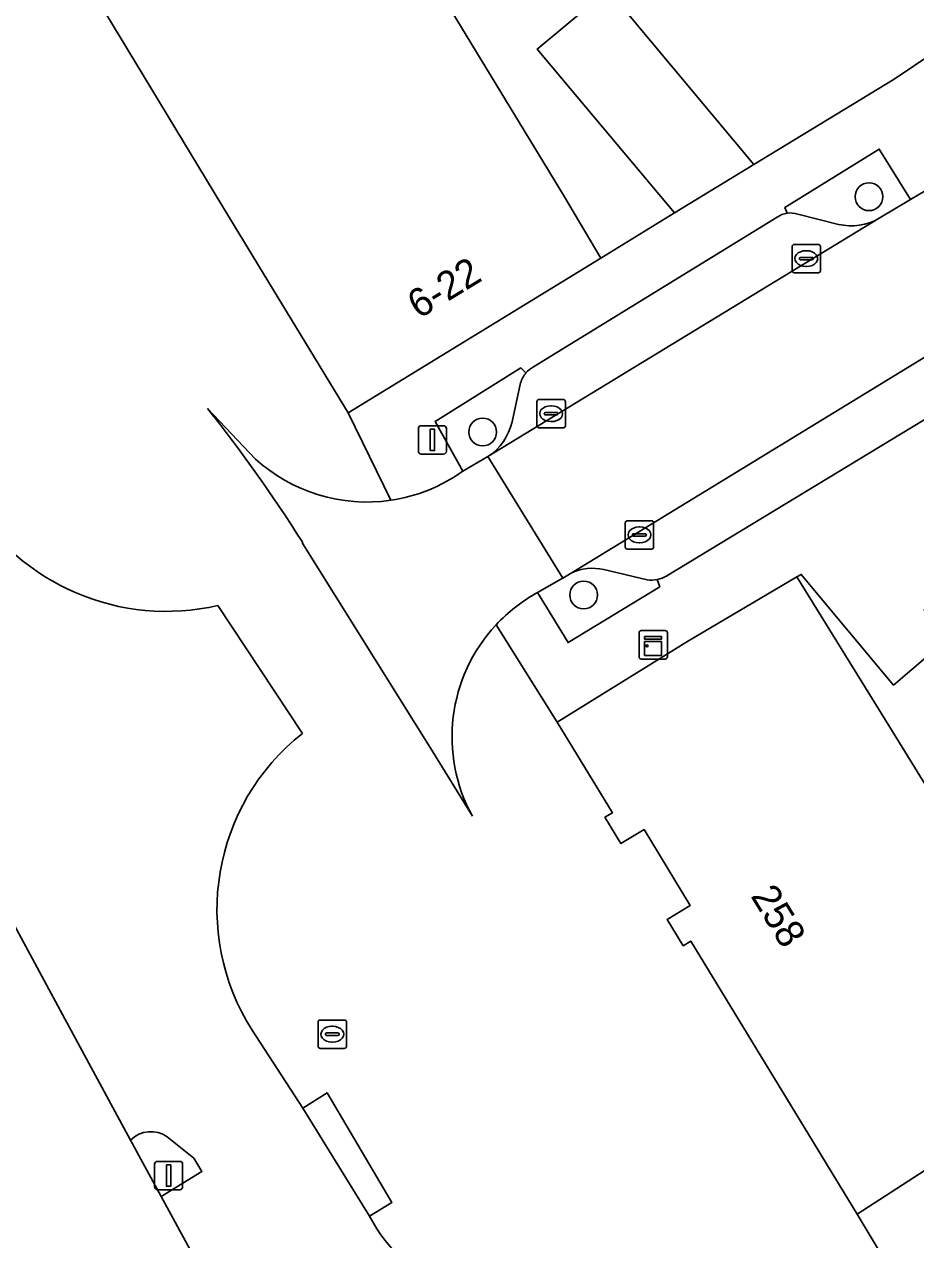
# Model space of a CAD drawing. Extents: x 160377 to 161131, y 383938 to 384853.
# Drawn here: x 160474.78 to 160506.2, y 384576.33 to 384619.15 of the extents above; entities that cross this region are included whole.
import ezdxf

# ---------------------------------------------------------------- set-up
doc = ezdxf.new("R2010")
doc.units = 0
for name, color, linetype in [('IMGEO_Boom', 7, 'Continuous'), ('IMGEO_Erf', 7, 'Continuous'), ('IMGEO_Fietspad_open', 7, 'Continuous'), ('IMGEO_Groenvoorziening', 7, 'Continuous'), ('IMGEO_Kast', 7, 'Continuous'), ('IMGEO_Kolk', 7, 'Continuous'), ('IMGEO_Lichtmast', 7, 'Continuous'), ('IMGEO_Pand', 7, 'Continuous'), ('IMGEO_Pand_nummerreeks', 7, 'Continuous'), ('IMGEO_Parkeervlak_open', 7, 'Continuous'), ('IMGEO_Rijbaan_lokaal_gesloten', 7, 'Continuous'), ('IMGEO_Rijbaan_lokaal_open', 7, 'Continuous'), ('IMGEO_Terreindeel_zand', 7, 'Continuous'), ('IMGEO_Verkeerseiland_gesloten', 7, 'Continuous'), ('IMGEO_Voetpad_open', 7, 'Continuous')]:
    doc.layers.add(name, color=color, linetype=linetype)

msp = doc.modelspace()

# ---------------------------------------------------------------- linework, layer by layer
at = {"layer": 'IMGEO_Boom'}
for centre in [(160504.552, 384613.076), (160490.936, 384604.785), (160494.494, 384599.043)]:
    msp.add_circle(centre, 0.489, dxfattribs=at)
at = {"layer": 'IMGEO_Erf'}
msp.add_lwpolyline([(160490.311, 384641.034), (160487.376, 384638.462), (160482.03, 384633.785), (160480.044, 384632.046), (160482.426, 384628.164), (160484.63, 384624.502), (160486.272, 384625.497), (160493.788, 384613.128), (160495.105, 384610.917), (160497.699, 384612.511), (160492.86, 384618.279), (160495.354, 384620.362), (160500.491, 384614.212), (160505.433, 384617.223), (160508.84, 384619.505)], close=True, dxfattribs=at)
msp.add_lwpolyline([(160529.128, 384601.114), (160524.882, 384597.562), (160522.725, 384600.14), (160517.353, 384595.645), (160512.392, 384591.494), (160507.348, 384597.523), (160505.417, 384595.87), (160502.163, 384599.769), (160502.012, 384599.678), (160505.28, 384594.383), (160512.52, 384582.651), (160504.131, 384577.228), (160504.808, 384576.111), (160506.603, 384573.183), (160507.822, 384571.227), (160508.949, 384569.364), (160510.226, 384570.151), (160507.222, 384575.031), (160517.125, 384581.202), (160524.89, 384568.667), (160532.493, 384556.307)], dxfattribs=at)
at = {"layer": 'IMGEO_Fietspad_open'}
msp.add_lwpolyline([(160485.46, 384581.497), (160484.598, 384580.955), (160486.95, 384577.153), (160487.732, 384577.633)], close=True, dxfattribs=at)
at = {"layer": 'IMGEO_Groenvoorziening'}
for points in [[(160506.008, 384612.975), (160504.912, 384614.758), (160501.585, 384612.703), (160501.67, 384612.496)], [(160504.906, 384612.319), (160506.008, 384612.975)], [(160502.046, 384612.459), (160503.474, 384612.104)], [(160492.461, 384606.868), (160492.281, 384607.042), (160489.259, 384605.155), (160490.237, 384603.406), (160491.121, 384603.92)], [(160491.971, 384605.148), (160492.275, 384606.516)], [(160496.728, 384599.576), (160495.205, 384599.939)], [(160494.05, 384599.816), (160493.761, 384599.639), (160493.72, 384599.614), (160492.87, 384599.128), (160493.949, 384597.369), (160497.177, 384599.331), (160497.09, 384599.589)]]:
    msp.add_lwpolyline(points, dxfattribs=at)
for centre, radius, start, end in [((160501.782, 384611.703), 0.801, 70.743, 98.0169), ((160503.923, 384613.993), 1.942, 256.6441, 300.4331), ((160493.125, 384606.292), 0.88, 139.0668, 165.2285), ((160490.056, 384605.565), 1.959, 302.9077, 347.7117), ((160494.806, 384598.2), 1.784, 77.0851, 115.0723), ((160496.871, 384600.63), 1.064, 262.2574, 281.856)]:
    msp.add_arc(centre, radius, start, end, dxfattribs=at)
at = {"layer": 'IMGEO_Kast'}
for p, q in [((160496.522, 384597.787), (160497.363, 384597.787)), ((160497.363, 384597.787), (160496.522, 384597.787)), ((160496.447, 384596.862), (160496.447, 384597.703)), ((160496.447, 384597.703), (160496.447, 384596.862)), ((160497.447, 384597.712), (160497.447, 384596.871)), ((160497.447, 384596.871), (160497.447, 384597.712)), ((160497.372, 384596.787), (160496.531, 384596.787)), ((160496.531, 384596.787), (160497.372, 384596.787))]:
    msp.add_line(p, q, dxfattribs=at)
for points in [[(160496.642, 384597.577), (160497.242, 384597.577), (160497.242, 384597.492), (160496.642, 384597.492), (160496.642, 384597.577)], [(160496.642, 384597.402), (160497.242, 384597.402), (160497.242, 384596.913), (160496.642, 384596.913), (160496.642, 384597.402)]]:
    msp.add_lwpolyline(points, dxfattribs=at)
msp.add_circle((160496.726, 384597.251), 0.0377, dxfattribs=at)
for centre, start, end in [((160496.525, 384597.709), 92.4484, 184.2845), ((160496.525, 384597.709), 92.4484, 184.2845), ((160497.369, 384597.709), 2.4484, 94.2845), ((160497.369, 384597.709), 2.4484, 94.2845), ((160496.525, 384596.865), 182.4484, 274.2845), ((160496.525, 384596.865), 182.4484, 274.2845), ((160497.369, 384596.865), 272.4484, 4.2845), ((160497.369, 384596.865), 272.4484, 4.2845)]:
    msp.add_arc(centre, 0.0779, start, end, dxfattribs=at)
at = {"layer": 'IMGEO_Kolk'}
for p, q in [((160501.84, 384610.47), (160501.84, 384611.322)), ((160501.915, 384611.396), (160502.767, 384611.396)), ((160502.328, 384611.176), (160502.353, 384611.176)), ((160502.841, 384611.322), (160502.841, 384610.47)), ((160502.099, 384610.89), (160502.099, 384610.902)), ((160502.537, 384610.853), (160502.139, 384610.853)), ((160502.142, 384610.939), (160502.54, 384610.939)), ((160502.351, 384610.616), (160502.326, 384610.616)), ((160502.583, 384610.902), (160502.583, 384610.89)), ((160502.767, 384610.396), (160501.915, 384610.396)), ((160492.924, 384605.932), (160493.776, 384605.932)), ((160492.849, 384605.006), (160492.849, 384605.858)), ((160493.151, 384605.475), (160493.549, 384605.475)), ((160493.337, 384605.712), (160493.362, 384605.712)), ((160493.85, 384605.858), (160493.85, 384605.006)), ((160493.108, 384605.426), (160493.108, 384605.438)), ((160493.546, 384605.389), (160493.148, 384605.389)), ((160493.36, 384605.152), (160493.335, 384605.152)), ((160493.592, 384605.438), (160493.592, 384605.426)), ((160493.776, 384604.932), (160492.924, 384604.932)), ((160495.961, 384600.734), (160495.961, 384601.586)), ((160496.036, 384601.66), (160496.888, 384601.66)), ((160496.962, 384601.586), (160496.962, 384600.734)), ((160496.22, 384601.154), (160496.22, 384601.166)), ((160496.263, 384601.203), (160496.661, 384601.203)), ((160496.449, 384601.44), (160496.474, 384601.44)), ((160496.704, 384601.166), (160496.704, 384601.154)), ((160496.658, 384601.117), (160496.26, 384601.117)), ((160496.472, 384600.88), (160496.447, 384600.88)), ((160496.888, 384600.66), (160496.036, 384600.66)), ((160485.213, 384584.066), (160486.065, 384584.066)), ((160485.138, 384583.14), (160485.138, 384583.992)), ((160485.44, 384583.609), (160485.838, 384583.609)), ((160485.626, 384583.846), (160485.651, 384583.846)), ((160486.139, 384583.992), (160486.139, 384583.14)), ((160485.397, 384583.56), (160485.397, 384583.572)), ((160485.835, 384583.523), (160485.437, 384583.523)), ((160485.649, 384583.286), (160485.624, 384583.286)), ((160485.881, 384583.572), (160485.881, 384583.56)), ((160486.065, 384583.066), (160485.213, 384583.066))]:
    msp.add_line(p, q, dxfattribs=at)
for points in [[(160501.84, 384610.47), (160501.84, 384611.322)], [(160501.915, 384611.396), (160502.767, 384611.396)], [(160502.841, 384611.322), (160502.841, 384610.47)], [(160502.767, 384610.396), (160501.915, 384610.396)], [(160492.924, 384605.932), (160493.776, 384605.932)], [(160492.849, 384605.006), (160492.849, 384605.858)], [(160493.85, 384605.858), (160493.85, 384605.006)], [(160493.776, 384604.932), (160492.924, 384604.932)], [(160495.961, 384600.734), (160495.961, 384601.586)], [(160496.036, 384601.66), (160496.888, 384601.66)], [(160496.962, 384601.586), (160496.962, 384600.734)], [(160496.888, 384600.66), (160496.036, 384600.66)], [(160485.213, 384584.066), (160486.065, 384584.066)], [(160485.138, 384583.14), (160485.138, 384583.992)], [(160486.139, 384583.992), (160486.139, 384583.14)], [(160486.065, 384583.066), (160485.213, 384583.066)]]:
    msp.add_lwpolyline(points, dxfattribs=at)
for centre, radius, start, end in [((160501.917, 384611.32), 0.0765, 91.552, 178.448), ((160501.917, 384611.32), 0.0765, 91.552, 178.448), ((160502.765, 384611.32), 0.0765, 1.552, 88.448), ((160502.765, 384611.32), 0.0765, 1.552, 88.448), ((160502.139, 384610.899), 0.0403, 85.8775, 175.7526), ((160502.136, 384610.889), 0.0366, 178.938, 274.7102), ((160502.54, 384610.896), 0.043, 264.8664, 352.4533), ((160502.544, 384610.901), 0.0386, 1.7309, 96.639), ((160501.917, 384610.472), 0.0765, 181.552, 268.448), ((160501.917, 384610.472), 0.0765, 181.552, 268.448), ((160502.765, 384610.472), 0.0765, 271.552, 358.448), ((160502.765, 384610.472), 0.0765, 271.552, 358.448), ((160492.926, 384605.856), 0.0765, 91.552, 178.448), ((160492.926, 384605.856), 0.0765, 91.552, 178.448), ((160493.774, 384605.856), 0.0765, 1.552, 88.448), ((160493.774, 384605.856), 0.0765, 1.552, 88.448), ((160493.148, 384605.435), 0.0403, 85.8775, 175.7526), ((160493.553, 384605.437), 0.0386, 1.7309, 96.639), ((160493.145, 384605.425), 0.0366, 178.938, 274.7102), ((160493.549, 384605.432), 0.043, 264.8664, 352.4533), ((160492.926, 384605.008), 0.0765, 181.552, 268.448), ((160492.926, 384605.008), 0.0765, 181.552, 268.448), ((160493.774, 384605.008), 0.0765, 271.552, 358.448), ((160493.774, 384605.008), 0.0765, 271.552, 358.448), ((160496.038, 384601.584), 0.0765, 91.552, 178.448), ((160496.038, 384601.584), 0.0765, 91.552, 178.448), ((160496.886, 384601.584), 0.0765, 1.552, 88.448), ((160496.886, 384601.584), 0.0765, 1.552, 88.448), ((160496.26, 384601.163), 0.0403, 85.8775, 175.7526), ((160496.665, 384601.165), 0.0386, 1.7309, 96.639), ((160496.038, 384600.736), 0.0765, 181.552, 268.448), ((160496.038, 384600.736), 0.0765, 181.552, 268.448), ((160496.257, 384601.153), 0.0366, 178.938, 274.7102), ((160496.661, 384601.16), 0.043, 264.8664, 352.4533), ((160496.886, 384600.736), 0.0765, 271.552, 358.448), ((160496.886, 384600.736), 0.0765, 271.552, 358.448), ((160485.215, 384583.99), 0.0765, 91.552, 178.448), ((160485.215, 384583.99), 0.0765, 91.552, 178.448), ((160486.063, 384583.99), 0.0765, 1.552, 88.448), ((160486.063, 384583.99), 0.0765, 1.552, 88.448), ((160485.437, 384583.569), 0.0403, 85.8775, 175.7526), ((160485.842, 384583.571), 0.0386, 1.7309, 96.639), ((160485.434, 384583.559), 0.0366, 178.938, 274.7102), ((160485.838, 384583.566), 0.043, 264.8664, 352.4533), ((160485.215, 384583.142), 0.0765, 181.552, 268.448), ((160485.215, 384583.142), 0.0765, 181.552, 268.448), ((160486.063, 384583.142), 0.0765, 271.552, 358.448), ((160486.063, 384583.142), 0.0765, 271.552, 358.448)]:
    msp.add_arc(centre, radius, start, end, dxfattribs=at)
for centre, major_axis, ratio, start_param, end_param in [((160502.327, 384610.896), (-0.387, 0.002), 0.722429, 4.712389, 7.853982), ((160502.352, 384610.896), (-0.39, 0.002), 0.717154, 1.570796, 4.712389), ((160493.336, 384605.432), (-0.387, 0.002), 0.722429, 4.712389, 7.853982), ((160493.361, 384605.432), (-0.39, 0.002), 0.717154, 1.570796, 4.712389), ((160496.448, 384601.16), (-0.387, 0.002), 0.722429, 4.712389, 7.853982), ((160496.473, 384601.16), (-0.39, 0.002), 0.717154, 1.570796, 4.712389), ((160485.625, 384583.566), (-0.387, 0.002), 0.722429, 4.712389, 7.853982), ((160485.65, 384583.566), (-0.39, 0.002), 0.717154, 1.570796, 4.712389)]:
    msp.add_ellipse(centre, major_axis=major_axis, ratio=ratio, start_param=start_param, end_param=end_param, dxfattribs=at)
at = {"layer": 'IMGEO_Lichtmast'}
for p, q in [((160488.67, 384604.107), (160488.67, 384604.907)), ((160488.67, 384604.907), (160488.67, 384604.107)), ((160488.77, 384605.007), (160489.56, 384605.007)), ((160489.56, 384605.007), (160488.77, 384605.007)), ((160489.66, 384604.907), (160489.66, 384604.107)), ((160489.66, 384604.107), (160489.66, 384604.907)), ((160489.56, 384604.007), (160488.77, 384604.007)), ((160488.77, 384604.007), (160489.56, 384604.007)), ((160479.372, 384578.185), (160479.372, 384578.985)), ((160479.372, 384578.985), (160479.372, 384578.185)), ((160479.472, 384579.085), (160480.262, 384579.085)), ((160480.262, 384579.085), (160479.472, 384579.085)), ((160480.362, 384578.985), (160480.362, 384578.185)), ((160480.362, 384578.185), (160480.362, 384578.985)), ((160480.262, 384578.085), (160479.472, 384578.085)), ((160479.472, 384578.085), (160480.262, 384578.085))]:
    msp.add_line(p, q, dxfattribs=at)
for points in [[(160489.09, 384604.882), (160489.24, 384604.882), (160489.24, 384604.132), (160489.09, 384604.132), (160489.09, 384604.882)], [(160479.792, 384578.96), (160479.942, 384578.96), (160479.942, 384578.21), (160479.792, 384578.21), (160479.792, 384578.96)]]:
    msp.add_lwpolyline(points, dxfattribs=at)
for centre, start, end in [((160488.77, 384604.907), 90, 180), ((160488.77, 384604.907), 90, 180), ((160489.56, 384604.907), 0, 90), ((160489.56, 384604.907), 360, 90), ((160488.77, 384604.107), 180, 270), ((160488.77, 384604.107), 180, 270), ((160489.56, 384604.107), 270, 0), ((160489.56, 384604.107), 270, 0), ((160479.472, 384578.985), 90, 180), ((160479.472, 384578.985), 90, 180), ((160480.262, 384578.985), 0, 90), ((160480.262, 384578.985), 360, 90), ((160479.472, 384578.185), 180, 270), ((160479.472, 384578.185), 180, 270), ((160480.262, 384578.185), 270, 0), ((160480.262, 384578.185), 270, 0)]:
    msp.add_arc(centre, 0.1, start, end, dxfattribs=at)
at = {"layer": 'IMGEO_Pand'}
for points in [[(160486.272, 384625.497), (160484.63, 384624.502), (160482.426, 384628.164), (160476.832, 384623.272), (160476.137, 384622.658), (160476.374, 384622.228), (160477.59, 384620.199), (160477.35, 384620.054), (160482.018, 384612.332), (160486.196, 384605.461), (160495.105, 384610.917), (160493.788, 384613.128)], [(160495.354, 384620.362), (160492.86, 384618.279), (160497.699, 384612.511), (160500.491, 384614.212)], [(160505.28, 384594.383), (160502.012, 384599.678), (160498.192, 384597.431), (160493.558, 384594.558), (160495.511, 384591.372), (160495.246, 384591.211), (160495.81, 384590.283), (160496.622, 384590.776), (160498.25, 384588.106), (160497.439, 384587.611), (160498.003, 384586.686), (160498.268, 384586.847), (160504.131, 384577.228), (160512.52, 384582.651)]]:
    msp.add_lwpolyline(points, close=True, dxfattribs=at)
at = {"layer": 'IMGEO_Parkeervlak_open'}
for points in [[(160491.121, 384603.92), (160504.906, 384612.319)], [(160501.316, 384612.352), (160492.731, 384607.08)], [(160503.474, 384612.104), (160502.046, 384612.459)], [(160508.935, 384608.903), (160494.05, 384599.816)], [(160497.432, 384599.722), (160509.48, 384607.025)], [(160492.275, 384606.516), (160491.971, 384605.148)], [(160495.205, 384599.939), (160496.728, 384599.576)]]:
    msp.add_lwpolyline(points, dxfattribs=at)
for centre, radius, start, end in [((160501.778, 384611.724), 0.78, 97.9538, 126.3172), ((160501.782, 384611.703), 0.801, 70.743, 98.0169), ((160503.923, 384613.993), 1.942, 256.6441, 300.4331), ((160493.125, 384606.292), 0.88, 139.0668, 165.2285), ((160493.146, 384606.274), 0.906, 117.2224, 139.0546), ((160490.056, 384605.565), 1.959, 302.9077, 347.7117), ((160494.806, 384598.2), 1.784, 77.0851, 115.0723), ((160496.871, 384600.63), 1.064, 262.2574, 281.856), ((160496.875, 384600.648), 1.081, 281.4757, 301.0253)]:
    msp.add_arc(centre, radius, start, end, dxfattribs=at)
at = {"layer": 'IMGEO_Rijbaan_lokaal_gesloten'}
for points in [[(160484.582, 384594.166), (160481.607, 384598.673)], [(160471.337, 384593.535), (160470.936, 384593.82), (160473.846, 384588.462), (160476.127, 384584.262), (160478.531, 384579.835)], [(160486.95, 384577.153), (160484.598, 384580.955), (160482.813, 384583.709)], [(160479.821, 384579.947), (160480.755, 384579.203), (160481.038, 384578.726), (160479.612, 384577.847), (160481.745, 384573.919), (160483.902, 384575.283), (160485.541, 384572.423)]]:
    msp.add_lwpolyline(points, dxfattribs=at)
for centre, radius, start, end in [((160479.787, 384606.544), 8.078, 210.6448, 283.0195), ((160489.484, 384587.959), 7.91, 128.2988, 212.4977), ((160479.241, 384579.138), 0.995, 54.3769, 135.5137), ((160492.209, 384579.929), 5.947, 207.825, 247.1206)]:
    msp.add_arc(centre, radius, start, end, dxfattribs=at)
at = {"layer": 'IMGEO_Rijbaan_lokaal_open'}
for points in [[(160506.79, 384613.44), (160506.008, 384612.975), (160504.906, 384612.319), (160491.121, 384603.92), (160493.761, 384599.639), (160494.05, 384599.816), (160508.935, 384608.903)], [(160482.929, 384603.834), (160481.237, 384605.617)], [(160491.121, 384603.92), (160490.237, 384603.406)], [(160492.87, 384599.128), (160493.72, 384599.614), (160493.761, 384599.639), (160491.121, 384603.92)], [(160484.573, 384600.923), (160484.601, 384600.85), (160489.092, 384593.664), (160490.576, 384591.244)]]:
    msp.add_lwpolyline(points, dxfattribs=at)
for centre, radius, start, end in [((160437.411, 384570.938), 55.887, 32.448, 38.3544), ((160486.848, 384608.14), 5.822, 227.6936, 278.395), ((160486.839, 384608.16), 5.844, 278.4532, 305.5537), ((160495.639, 384594.063), 5.773, 118.6622, 137.1312), ((160495.657, 384594.042), 5.8, 137.1015, 208.8367)]:
    msp.add_arc(centre, radius, start, end, dxfattribs=at)
at = {"layer": 'IMGEO_Terreindeel_zand'}
for points in [[(160487.698, 384602.38), (160486.196, 384605.461), (160482.018, 384612.332), (160477.35, 384620.054)], [(160481.237, 384605.617), (160482.929, 384603.834)], [(160490.576, 384591.244), (160489.092, 384593.664), (160484.601, 384600.85), (160484.573, 384600.923)], [(160481.607, 384598.673), (160484.582, 384594.166)], [(160510.79, 384566.377), (160508.949, 384569.364), (160507.822, 384571.227), (160506.603, 384573.183), (160504.808, 384576.111), (160504.131, 384577.228), (160498.268, 384586.847), (160498.003, 384586.686), (160497.439, 384587.611), (160498.25, 384588.106), (160496.622, 384590.776), (160495.81, 384590.283), (160495.246, 384591.211), (160495.511, 384591.372), (160493.558, 384594.558), (160491.408, 384597.99)], [(160482.813, 384583.709), (160484.598, 384580.955), (160485.46, 384581.497), (160487.732, 384577.633), (160486.95, 384577.153)]]:
    msp.add_lwpolyline(points, dxfattribs=at)
for centre, radius, start, end in [((160437.411, 384570.938), 55.887, 32.448, 38.3544), ((160486.848, 384608.14), 5.822, 227.6936, 278.395), ((160479.787, 384606.544), 8.078, 210.6448, 283.0195), ((160495.657, 384594.042), 5.8, 137.1015, 208.8367), ((160489.484, 384587.959), 7.91, 128.2988, 212.4977), ((160492.209, 384579.929), 5.947, 207.825, 247.1206)]:
    msp.add_arc(centre, radius, start, end, dxfattribs=at)
at = {"layer": 'IMGEO_Verkeerseiland_gesloten'}
for points in [[(160478.531, 384579.835), (160479.612, 384577.847)], [(160479.612, 384577.847), (160481.038, 384578.726), (160480.755, 384579.203), (160479.821, 384579.947)]]:
    msp.add_lwpolyline(points, dxfattribs=at)
msp.add_arc((160479.241, 384579.138), 0.995, 54.3769, 135.5137, dxfattribs=at)
at = {"layer": 'IMGEO_Voetpad_open'}
for points in [[(160526.662, 384629.966), (160524.356, 384632.684), (160523.595, 384632.035), (160516.634, 384626.096), (160510.025, 384620.507), (160508.84, 384619.505), (160505.433, 384617.223), (160500.491, 384614.212), (160497.699, 384612.511), (160495.105, 384610.917), (160486.196, 384605.461), (160487.698, 384602.38)], [(160501.67, 384612.496), (160501.585, 384612.703), (160504.912, 384614.758), (160506.008, 384612.975), (160506.79, 384613.44)], [(160492.731, 384607.08), (160501.316, 384612.352)], [(160509.912, 384607.287), (160509.48, 384607.025), (160497.432, 384599.722)], [(160490.237, 384603.406), (160489.259, 384605.155), (160492.281, 384607.042), (160492.461, 384606.868)], [(160491.408, 384597.99), (160493.558, 384594.558), (160498.192, 384597.431), (160502.012, 384599.678), (160502.163, 384599.769), (160505.417, 384595.87), (160507.348, 384597.523), (160506.485, 384598.535)], [(160497.09, 384599.589), (160497.177, 384599.331), (160493.949, 384597.369), (160492.87, 384599.128)]]:
    msp.add_lwpolyline(points, dxfattribs=at)
for centre, radius, start, end in [((160501.778, 384611.724), 0.78, 97.9538, 126.3172), ((160493.146, 384606.274), 0.906, 117.2224, 139.0546), ((160486.839, 384608.16), 5.844, 278.4532, 305.5537), ((160496.875, 384600.648), 1.081, 281.4757, 301.0253), ((160495.639, 384594.063), 5.773, 118.6622, 137.1312)]:
    msp.add_arc(centre, radius, start, end, dxfattribs=at)

# ---------------------------------------------------------------- texts
at = {"layer": 'IMGEO_Pand_nummerreeks'}
for s, rotation, p in [('6-22', 31.4497, (160488.69, 384608.752)), ('258', 301.3119, (160500.362, 384588.439))]:
    msp.add_text(s, height=1, rotation=rotation, dxfattribs=at).set_placement(p)

doc.saveas('drawing.dxf')
